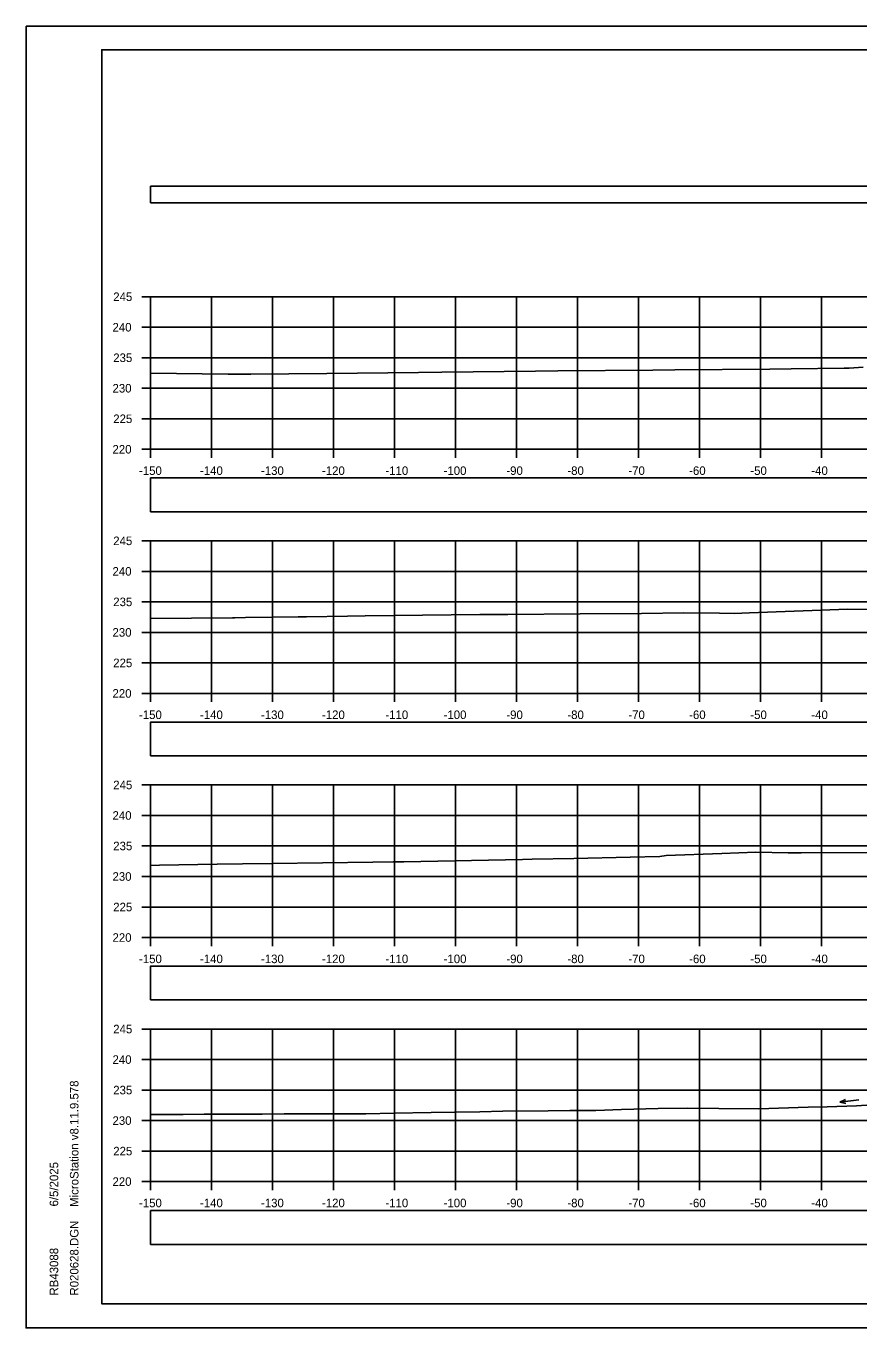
# Model space of a CAD drawing. Extents: x 1369627 to 1374022, y 380035 to 398173.
# Drawn here: x 1371928.1 to 1372064.7, y 393479.1 to 393692.4 of the extents above; entities that cross this region are included whole.
import ezdxf

# ---------------------------------------------------------------- set-up
doc = ezdxf.new("R2010")
doc.units = 0
for name, color, linetype in [('Default', 7, 'Continuous'), ('R_Axis', 7, 'Continuous'), ('R_Axis Annot', 7, 'Continuous'), ('R_Border', 7, 'Continuous'), ('R_Exist Surface', 7, 'Continuous'), ('R_Grid', 7, 'Continuous'), ('R_No Plot', 7, 'Continuous'), ('R_Water Annot', 7, 'Continuous')]:
    doc.layers.add(name, color=color, linetype=linetype)

msp = doc.modelspace()

# ---------------------------------------------------------------- linework, layer by layer
at = {"layer": 'Default'}
for points in [[(1371948.53, 393663.46), (1372248.53, 393663.46), (1372248.53, 393666.16), (1371948.53, 393666.16)], [(1371948.53, 393612.83), (1372248.53, 393612.83), (1372248.53, 393618.35), (1371948.53, 393618.35)], [(1371948.53, 393572.83), (1372248.53, 393572.83), (1372248.53, 393578.35), (1371948.53, 393578.35)], [(1371948.53, 393532.85), (1372248.53, 393532.85), (1372248.53, 393538.37), (1371948.53, 393538.37)], [(1371948.53, 393492.77), (1372248.53, 393492.77), (1372248.53, 393498.3), (1371948.53, 393498.3)]]:
    msp.add_lwpolyline(points, close=True, dxfattribs=at)
at = {"layer": 'R_Axis'}
for p, q in [((1371947.13, 393648.05), (1371948.53, 393648.05)), ((1371948.53, 393623.05), (1371948.53, 393648.05)), ((1371947.13, 393643.05), (1371948.53, 393643.05)), ((1371947.13, 393638.05), (1371948.53, 393638.05)), ((1371947.13, 393633.05), (1371948.53, 393633.05)), ((1371947.13, 393628.05), (1371948.53, 393628.05)), ((1371947.13, 393623.05), (1371948.53, 393623.05)), ((1371948.53, 393623.05), (1372248.53, 393623.05)), ((1371948.53, 393621.65), (1371948.53, 393623.05)), ((1371958.53, 393621.65), (1371958.53, 393623.05)), ((1371968.53, 393621.65), (1371968.53, 393623.05)), ((1371978.53, 393621.65), (1371978.53, 393623.05)), ((1371988.53, 393621.65), (1371988.53, 393623.05)), ((1371998.53, 393621.65), (1371998.53, 393623.05)), ((1372008.53, 393621.65), (1372008.53, 393623.05)), ((1372018.53, 393621.65), (1372018.53, 393623.05)), ((1372028.53, 393621.65), (1372028.53, 393623.05)), ((1372038.53, 393621.65), (1372038.53, 393623.05)), ((1372048.53, 393621.65), (1372048.53, 393623.05)), ((1372058.53, 393621.65), (1372058.53, 393623.05)), ((1371947.13, 393608.05), (1371948.53, 393608.05)), ((1371948.53, 393583.05), (1371948.53, 393608.05)), ((1371947.13, 393603.05), (1371948.53, 393603.05)), ((1371947.13, 393598.05), (1371948.53, 393598.05)), ((1371947.13, 393593.05), (1371948.53, 393593.05)), ((1371947.13, 393588.05), (1371948.53, 393588.05)), ((1371947.13, 393583.05), (1371948.53, 393583.05)), ((1371948.53, 393583.05), (1372248.53, 393583.05)), ((1371948.53, 393581.65), (1371948.53, 393583.05)), ((1371958.53, 393581.65), (1371958.53, 393583.05)), ((1371968.53, 393581.65), (1371968.53, 393583.05)), ((1371978.53, 393581.65), (1371978.53, 393583.05)), ((1371988.53, 393581.65), (1371988.53, 393583.05)), ((1371998.53, 393581.65), (1371998.53, 393583.05)), ((1372008.53, 393581.65), (1372008.53, 393583.05)), ((1372018.53, 393581.65), (1372018.53, 393583.05)), ((1372028.53, 393581.65), (1372028.53, 393583.05)), ((1372038.53, 393581.65), (1372038.53, 393583.05)), ((1372048.53, 393581.65), (1372048.53, 393583.05)), ((1372058.53, 393581.65), (1372058.53, 393583.05)), ((1371947.13, 393568.05), (1371948.53, 393568.05)), ((1371948.53, 393543.05), (1371948.53, 393568.05)), ((1371947.13, 393563.05), (1371948.53, 393563.05)), ((1371947.13, 393558.05), (1371948.53, 393558.05)), ((1371947.13, 393553.05), (1371948.53, 393553.05)), ((1371947.13, 393548.05), (1371948.53, 393548.05)), ((1371947.13, 393543.05), (1371948.53, 393543.05)), ((1371948.53, 393543.05), (1372248.53, 393543.05)), ((1371948.53, 393541.65), (1371948.53, 393543.05)), ((1371958.53, 393541.65), (1371958.53, 393543.05)), ((1371968.53, 393541.65), (1371968.53, 393543.05)), ((1371978.53, 393541.65), (1371978.53, 393543.05)), ((1371988.53, 393541.65), (1371988.53, 393543.05)), ((1371998.53, 393541.65), (1371998.53, 393543.05)), ((1372008.53, 393541.65), (1372008.53, 393543.05)), ((1372018.53, 393541.65), (1372018.53, 393543.05)), ((1372028.53, 393541.65), (1372028.53, 393543.05)), ((1372038.53, 393541.65), (1372038.53, 393543.05)), ((1372048.53, 393541.65), (1372048.53, 393543.05)), ((1372058.53, 393541.65), (1372058.53, 393543.05)), ((1371947.13, 393528.05), (1371948.53, 393528.05)), ((1371948.53, 393503.05), (1371948.53, 393528.05)), ((1371947.13, 393523.05), (1371948.53, 393523.05)), ((1371947.13, 393518.05), (1371948.53, 393518.05)), ((1371947.13, 393513.05), (1371948.53, 393513.05)), ((1371947.13, 393508.05), (1371948.53, 393508.05)), ((1371947.13, 393503.05), (1371948.53, 393503.05)), ((1371948.53, 393503.05), (1372248.53, 393503.05)), ((1371948.53, 393501.65), (1371948.53, 393503.05)), ((1371958.53, 393501.65), (1371958.53, 393503.05)), ((1371968.53, 393501.65), (1371968.53, 393503.05)), ((1371978.53, 393501.65), (1371978.53, 393503.05)), ((1371988.53, 393501.65), (1371988.53, 393503.05)), ((1371998.53, 393501.65), (1371998.53, 393503.05)), ((1372008.53, 393501.65), (1372008.53, 393503.05)), ((1372018.53, 393501.65), (1372018.53, 393503.05)), ((1372028.53, 393501.65), (1372028.53, 393503.05)), ((1372038.53, 393501.65), (1372038.53, 393503.05)), ((1372048.53, 393501.65), (1372048.53, 393503.05)), ((1372058.53, 393501.65), (1372058.53, 393503.05))]:
    msp.add_line(p, q, dxfattribs=at)
at = {"layer": 'R_Border'}
for p, q in [((1371940.53, 393688.51), (1372256.71, 393688.51)), ((1371940.53, 393483.05), (1371940.53, 393688.51)), ((1371940.53, 393483.05), (1371940.53, 393483.05)), ((1372256.71, 393483.05), (1371940.53, 393483.05))]:
    msp.add_line(p, q, dxfattribs=at)
at = {"layer": 'R_Exist Surface'}
for points in [[(1371948.53, 393635.52), (1371961.29, 393635.35), (1371961.59, 393635.35), (1371964.99, 393635.35), (1371977.44, 393635.46), (1371992.47, 393635.64), (1371996.3, 393635.7), (1372011.65, 393635.88), (1372015.31, 393635.92), (1372030.86, 393636.04), (1372034.52, 393636.08), (1372050.07, 393636.2), (1372053.55, 393636.25), (1372062.26, 393636.33), (1372063.1, 393636.36), (1372065.35, 393636.5)], [(1371948.53, 393595.34), (1371961.99, 393595.46), (1371962.13, 393595.46), (1371962.19, 393595.46), (1371962.35, 393595.46), (1371964.13, 393595.49), (1371972.73, 393595.59), (1371973.3, 393595.61), (1371974.1, 393595.61), (1371980.84, 393595.73), (1371983.7, 393595.78), (1372002.54, 393595.96), (1372007.09, 393596), (1372018.99, 393596.1), (1372029.04, 393596.17), (1372035.97, 393596.24), (1372041.79, 393596.19), (1372044.24, 393596.14), (1372046.75, 393596.24), (1372062.86, 393596.85), (1372074.16, 393596.77)], [(1371948.53, 393554.85), (1371950, 393554.88), (1371959.44, 393555.07), (1371963.6, 393555.1), (1371968.47, 393555.17), (1371984.96, 393555.4), (1371988.31, 393555.45), (1371990.08, 393555.47), (1372009.5, 393555.85), (1372011.08, 393555.87), (1372017.95, 393555.98), (1372027.16, 393556.22), (1372032.02, 393556.3), (1372033.05, 393556.47), (1372042.19, 393556.84), (1372047.77, 393557.03), (1372053.06, 393556.91), (1372055.18, 393556.92), (1372070.42, 393556.97)], [(1371948.53, 393514.03), (1371953.9, 393514.04), (1371957.35, 393514.08), (1371959.84, 393514.09), (1371966.84, 393514.11), (1371970.46, 393514.14), (1371975.51, 393514.15), (1371980.53, 393514.15), (1371983.84, 393514.18), (1371988.48, 393514.25), (1371994.57, 393514.35), (1371998.37, 393514.44), (1372002.5, 393514.5), (1372006.32, 393514.59), (1372013.72, 393514.66), (1372017.28, 393514.69), (1372021.55, 393514.73), (1372025.74, 393514.85), (1372031.74, 393515.01), (1372036.63, 393515.06), (1372041.71, 393515.02), (1372048.24, 393514.99), (1372056.35, 393515.24), (1372059.48, 393515.33), (1372064.26, 393515.46), (1372071, 393515.88)]]:
    msp.add_lwpolyline(points, dxfattribs=at)
at = {"layer": 'R_Grid'}
for p, q in [((1371948.53, 393648.05), (1372248.53, 393648.05)), ((1371948.53, 393623.05), (1371948.53, 393648.05)), ((1371958.53, 393623.05), (1371958.53, 393648.05)), ((1371968.53, 393623.05), (1371968.53, 393648.05)), ((1371978.53, 393623.05), (1371978.53, 393648.05)), ((1371988.53, 393623.05), (1371988.53, 393648.05)), ((1371998.53, 393623.05), (1371998.53, 393648.05)), ((1372008.53, 393623.05), (1372008.53, 393648.05)), ((1372018.53, 393623.05), (1372018.53, 393648.05)), ((1372028.53, 393623.05), (1372028.53, 393648.05)), ((1372038.53, 393623.05), (1372038.53, 393648.05)), ((1372048.53, 393623.05), (1372048.53, 393648.05)), ((1372058.53, 393623.05), (1372058.53, 393648.05)), ((1371948.53, 393643.05), (1372248.53, 393643.05)), ((1371948.53, 393638.05), (1372248.53, 393638.05)), ((1371948.53, 393633.05), (1372248.53, 393633.05)), ((1371948.53, 393628.05), (1372248.53, 393628.05)), ((1371948.53, 393623.05), (1372248.53, 393623.05)), ((1371948.53, 393608.05), (1372248.53, 393608.05)), ((1371948.53, 393583.05), (1371948.53, 393608.05)), ((1371958.53, 393583.05), (1371958.53, 393608.05)), ((1371968.53, 393583.05), (1371968.53, 393608.05)), ((1371978.53, 393583.05), (1371978.53, 393608.05)), ((1371988.53, 393583.05), (1371988.53, 393608.05)), ((1371998.53, 393583.05), (1371998.53, 393608.05)), ((1372008.53, 393583.05), (1372008.53, 393608.05)), ((1372018.53, 393583.05), (1372018.53, 393608.05)), ((1372028.53, 393583.05), (1372028.53, 393608.05)), ((1372038.53, 393583.05), (1372038.53, 393608.05)), ((1372048.53, 393583.05), (1372048.53, 393608.05)), ((1372058.53, 393583.05), (1372058.53, 393608.05)), ((1371948.53, 393603.05), (1372248.53, 393603.05)), ((1371948.53, 393598.05), (1372248.53, 393598.05)), ((1371948.53, 393593.05), (1372248.53, 393593.05)), ((1371948.53, 393588.05), (1372248.53, 393588.05)), ((1371948.53, 393583.05), (1372248.53, 393583.05)), ((1371948.53, 393568.05), (1372248.53, 393568.05)), ((1371948.53, 393543.05), (1371948.53, 393568.05)), ((1371958.53, 393543.05), (1371958.53, 393568.05)), ((1371968.53, 393543.05), (1371968.53, 393568.05)), ((1371978.53, 393543.05), (1371978.53, 393568.05)), ((1371988.53, 393543.05), (1371988.53, 393568.05)), ((1371998.53, 393543.05), (1371998.53, 393568.05)), ((1372008.53, 393543.05), (1372008.53, 393568.05)), ((1372018.53, 393543.05), (1372018.53, 393568.05)), ((1372028.53, 393543.05), (1372028.53, 393568.05)), ((1372038.53, 393543.05), (1372038.53, 393568.05)), ((1372048.53, 393543.05), (1372048.53, 393568.05)), ((1372058.53, 393543.05), (1372058.53, 393568.05)), ((1371948.53, 393563.05), (1372248.53, 393563.05)), ((1371948.53, 393558.05), (1372248.53, 393558.05)), ((1371948.53, 393553.05), (1372248.53, 393553.05)), ((1371948.53, 393548.05), (1372248.53, 393548.05)), ((1371948.53, 393543.05), (1372248.53, 393543.05)), ((1371948.53, 393528.05), (1372248.53, 393528.05)), ((1371948.53, 393503.05), (1371948.53, 393528.05)), ((1371958.53, 393503.05), (1371958.53, 393528.05)), ((1371968.53, 393503.05), (1371968.53, 393528.05)), ((1371978.53, 393503.05), (1371978.53, 393528.05)), ((1371988.53, 393503.05), (1371988.53, 393528.05)), ((1371998.53, 393503.05), (1371998.53, 393528.05)), ((1372008.53, 393503.05), (1372008.53, 393528.05)), ((1372018.53, 393503.05), (1372018.53, 393528.05)), ((1372028.53, 393503.05), (1372028.53, 393528.05)), ((1372038.53, 393503.05), (1372038.53, 393528.05)), ((1372048.53, 393503.05), (1372048.53, 393528.05)), ((1372058.53, 393503.05), (1372058.53, 393528.05)), ((1371948.53, 393523.05), (1372248.53, 393523.05)), ((1371948.53, 393518.05), (1372248.53, 393518.05)), ((1371948.53, 393513.05), (1372248.53, 393513.05)), ((1371948.53, 393508.05), (1372248.53, 393508.05)), ((1371948.53, 393503.05), (1372248.53, 393503.05))]:
    msp.add_line(p, q, dxfattribs=at)
at = {"layer": 'R_No Plot'}
for p, q in [((1371928.13, 393692.41), (1372261.46, 393692.41)), ((1371928.13, 393479.07), (1372261.46, 393479.07))]:
    msp.add_line(p, q, dxfattribs=at)
for points in [[(1371928.12, 393692.41), (1372261.46, 393692.41), (1372261.46, 393479.07), (1371928.12, 393479.07)], [(1372174.45, 393688.51), (1372194.07, 393688.51), (1372194.07, 393678.63), (1372210.18, 393678.63), (1372233.38, 393678.63), (1372233.38, 393645.96), (1372256.59, 393645.96), (1372256.71, 393483.05), (1371940.53, 393483.05), (1371940.53, 393688.51)]]:
    msp.add_lwpolyline(points, close=True, dxfattribs=at)
at = {"layer": 'R_Water Annot'}
for p, q in [((1372061.54, 393516.06), (1372062.46, 393516.52)), ((1372064.66, 393516.43), (1372061.54, 393516.06)), ((1372061.54, 393516.06), (1372062.54, 393515.83))]:
    msp.add_line(p, q, dxfattribs=at)

# ---------------------------------------------------------------- texts
at = {"layer": 'R_Axis Annot'}
for s, p in [('245', (1371942.42, 393647.35)), ('240', (1371942.3, 393642.35)), ('235', (1371942.42, 393637.35)), ('230', (1371942.3, 393632.35)), ('225', (1371942.42, 393627.35)), ('220', (1371942.3, 393622.35)), ('-150', (1371946.64, 393618.85)), ('-140', (1371956.64, 393618.85)), ('-130', (1371966.64, 393618.85)), ('-120', (1371976.64, 393618.85)), ('-110', (1371987.04, 393618.85)), ('-100', (1371996.58, 393618.85)), ('-90', (1372006.87, 393618.85)), ('-80', (1372016.87, 393618.85)), ('-70', (1372026.87, 393618.85)), ('-60', (1372036.84, 393618.85)), ('-50', (1372046.87, 393618.85)), ('-40', (1372056.87, 393618.85)), ('245', (1371942.42, 393607.35)), ('240', (1371942.3, 393602.35)), ('235', (1371942.42, 393597.35)), ('230', (1371942.3, 393592.35)), ('225', (1371942.42, 393587.35)), ('220', (1371942.3, 393582.35)), ('-150', (1371946.64, 393578.85)), ('-140', (1371956.64, 393578.85)), ('-130', (1371966.64, 393578.85)), ('-120', (1371976.64, 393578.85)), ('-110', (1371987.04, 393578.85)), ('-100', (1371996.58, 393578.85)), ('-90', (1372006.87, 393578.85)), ('-80', (1372016.87, 393578.85)), ('-70', (1372026.87, 393578.85)), ('-60', (1372036.84, 393578.85)), ('-50', (1372046.87, 393578.85)), ('-40', (1372056.87, 393578.85)), ('245', (1371942.42, 393567.35)), ('240', (1371942.3, 393562.35)), ('235', (1371942.42, 393557.35)), ('230', (1371942.3, 393552.35)), ('225', (1371942.42, 393547.35)), ('220', (1371942.3, 393542.35)), ('-150', (1371946.64, 393538.85)), ('-140', (1371956.64, 393538.85)), ('-130', (1371966.64, 393538.85)), ('-120', (1371976.64, 393538.85)), ('-110', (1371987.04, 393538.85)), ('-100', (1371996.58, 393538.85)), ('-90', (1372006.87, 393538.85)), ('-80', (1372016.87, 393538.85)), ('-70', (1372026.87, 393538.85)), ('-60', (1372036.84, 393538.85)), ('-50', (1372046.87, 393538.85)), ('-40', (1372056.87, 393538.85)), ('245', (1371942.42, 393527.35)), ('240', (1371942.3, 393522.35)), ('235', (1371942.42, 393517.35)), ('230', (1371942.3, 393512.35)), ('225', (1371942.42, 393507.35)), ('220', (1371942.3, 393502.35)), ('-150', (1371946.64, 393498.85)), ('-140', (1371956.64, 393498.85)), ('-130', (1371966.64, 393498.85)), ('-120', (1371976.64, 393498.85)), ('-110', (1371987.04, 393498.85)), ('-100', (1371996.58, 393498.85)), ('-90', (1372006.87, 393498.85)), ('-80', (1372016.87, 393498.85)), ('-70', (1372026.87, 393498.85)), ('-60', (1372036.84, 393498.85)), ('-50', (1372046.87, 393498.85)), ('-40', (1372056.87, 393498.85))]:
    msp.add_text(s, height=1.4, dxfattribs=at).set_placement(p)
at = {"layer": 'R_Border'}
for s, p in [('MicroStation v8.11.9.578', (1371936.72, 393498.91)), ('6/5/2025', (1371933.4, 393498.98)), ('R020628.DGN', (1371936.72, 393484.38)), ('RB43088', (1371933.4, 393484.38))]:
    msp.add_text(s, height=1.4, rotation=90, dxfattribs=at).set_placement(p)

doc.saveas('drawing.dxf')
